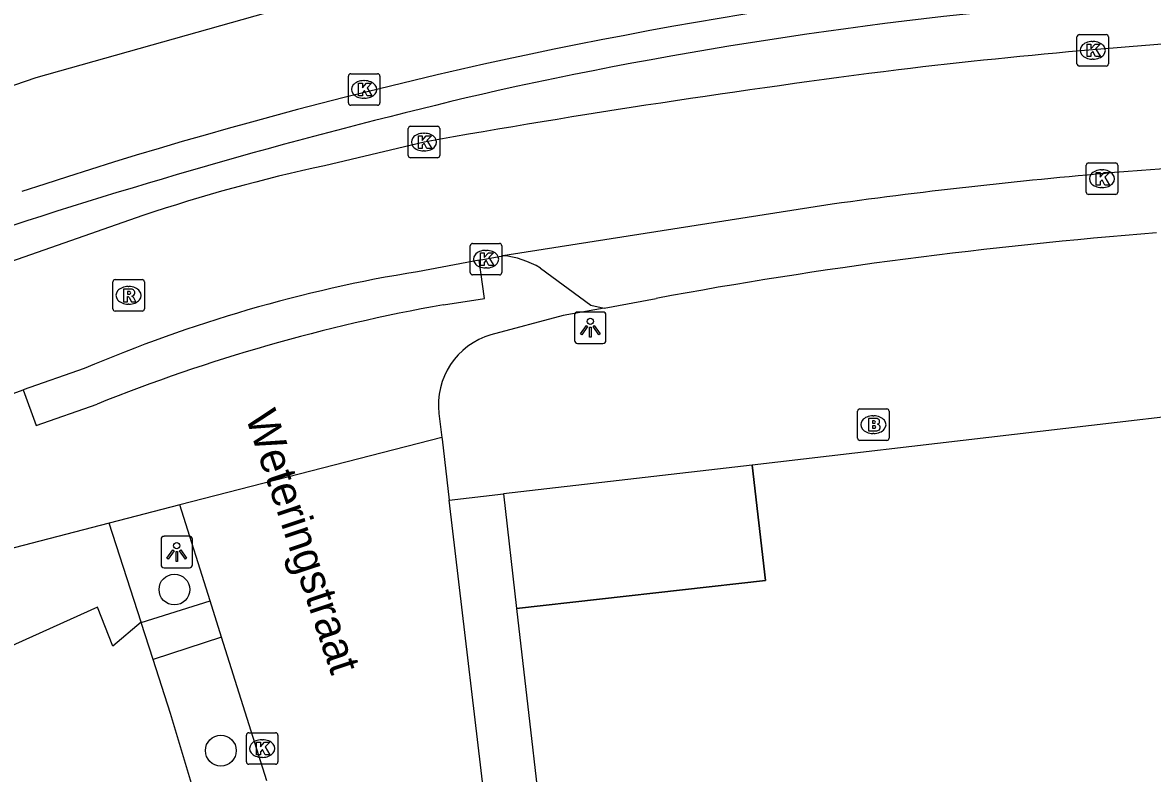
# Model space of a CAD drawing. Extents: x 160379 to 161131, y 383940 to 384849.
# Drawn here: x 160495.86 to 160531.75, y 384767.3 to 384791.14 of the extents above; entities that cross this region are included whole.
import ezdxf

# ---------------------------------------------------------------- set-up
doc = ezdxf.new("R2010")
doc.units = 0
for name, color, linetype in [('IMGEO_Berm_open', 7, 'Continuous'), ('IMGEO_Boom', 7, 'Continuous'), ('IMGEO_Brandkraan', 7, 'Continuous'), ('IMGEO_Erf', 7, 'Continuous'), ('IMGEO_Groenvoorziening', 7, 'Continuous'), ('IMGEO_Kolk', 7, 'Continuous'), ('IMGEO_Lichtpunt', 7, 'Continuous'), ('IMGEO_Openbare_ruimte_label', 7, 'Continuous'), ('IMGEO_Pand', 7, 'Continuous'), ('IMGEO_Pand_overbouw', 7, 'Continuous'), ('IMGEO_Rijbaan_lokaal_gesloten', 7, 'Continuous'), ('IMGEO_Rijbaan_lokaal_open', 7, 'Continuous'), ('IMGEO_Rijbaan_regionaal_gesloten', 7, 'Continuous'), ('IMGEO_Rioolput', 7, 'Continuous'), ('IMGEO_Voetpad_open', 7, 'Continuous')]:
    doc.layers.add(name, color=color, linetype=linetype)

msp = doc.modelspace()

# ---------------------------------------------------------------- linework, layer by layer
at = {"layer": 'IMGEO_Berm_open'}
for centre, radius, start, end in [((160540.4, 384655.419), 136.766, 94.06232, 102.44512), ((160552.578, 384609.298), 184.439, 103.05185, 108.01978)]:
    msp.add_arc(centre, radius, start, end, dxfattribs=at)
at = {"layer": 'IMGEO_Boom'}
for centre in [(160500.684, 384773.137), (160502.158, 384768.023)]:
    msp.add_circle(centre, 0.489, dxfattribs=at)
at = {"layer": 'IMGEO_Brandkraan'}
for p, q in [((160522.383, 384777.946), (160522.383, 384778.798)), ((160522.458, 384778.872), (160523.31, 384778.872)), ((160523.384, 384778.798), (160523.384, 384777.946)), ((160522.871, 384778.652), (160522.896, 384778.652)), ((160522.894, 384778.092), (160522.869, 384778.092)), ((160523.31, 384777.872), (160522.458, 384777.872))]:
    msp.add_line(p, q, dxfattribs=at)
for points in [[(160522.383, 384777.946), (160522.383, 384778.798)], [(160522.458, 384778.872), (160523.31, 384778.872)], [(160523.384, 384778.798), (160523.384, 384777.946)], [(160522.731, 384778.572), (160522.731, 384778.172), (160522.944, 384778.172)], [(160522.962, 384778.572), (160522.731, 384778.572)], [(160522.91, 384778.491), (160522.856, 384778.491), (160522.856, 384778.415)], [(160522.856, 384778.415), (160522.909, 384778.415)], [(160522.918, 384778.339), (160522.856, 384778.339), (160522.856, 384778.258)], [(160522.856, 384778.258), (160522.918, 384778.258)], [(160523.31, 384777.872), (160522.458, 384777.872)]]:
    msp.add_lwpolyline(points, dxfattribs=at)
for centre, radius, start, end in [((160522.46, 384778.796), 0.0765, 91.552, 178.448), ((160522.46, 384778.796), 0.0765, 91.552, 178.448), ((160523.308, 384778.796), 0.0765, 1.552, 88.448), ((160523.308, 384778.796), 0.0765, 1.552, 88.448), ((160522.911, 384778.453), 0.0379, 267.8285, 90.9355), ((160522.966, 384778.427), 0.145, 59.4692, 91.5367), ((160522.991, 384778.474), 0.0922, 285.5137, 58.1501), ((160522.996, 384778.282), 0.105, 301.3115, 78.989), ((160522.919, 384778.298), 0.0404, 269.8759, 90.5077), ((160522.95, 384778.423), 0.251, 268.6676, 293.5347), ((160522.46, 384777.948), 0.0765, 181.552, 268.448), ((160522.46, 384777.948), 0.0765, 181.552, 268.448), ((160523.308, 384777.948), 0.0765, 271.552, 358.448), ((160523.308, 384777.948), 0.0765, 271.552, 358.448)]:
    msp.add_arc(centre, radius, start, end, dxfattribs=at)
for centre, major_axis, ratio, start_param, end_param in [((160522.87, 384778.372), (-0.387, 0.002), 0.722429, 4.712389, 7.853982), ((160522.895, 384778.372), (-0.39, 0.002), 0.717154, 1.570796, 4.712389)]:
    msp.add_ellipse(centre, major_axis=major_axis, ratio=ratio, start_param=start_param, end_param=end_param, dxfattribs=at)
at = {"layer": 'IMGEO_Erf'}
msp.add_lwpolyline([(160511.137, 384776.177), (160511.548, 384772.535)], dxfattribs=at)
at = {"layer": 'IMGEO_Groenvoorziening'}
for points in [[(160499.624, 384772.098), (160498.609, 384775.248)], [(160499.624, 384772.098), (160498.728, 384771.341), (160498.239, 384772.575), (160493.228, 384770.32), (160492.742, 384773.711)], [(160499.625, 384772.096), (160499.624, 384772.098)], [(160501.414, 384766.345), (160500.558, 384769.199), (160500.005, 384770.914)]]:
    msp.add_lwpolyline(points, dxfattribs=at)
at = {"layer": 'IMGEO_Kolk'}
for p, q in [((160529.35, 384789.831), (160529.35, 384790.683)), ((160529.425, 384790.757), (160530.277, 384790.757)), ((160530.351, 384790.683), (160530.351, 384789.831)), ((160529.838, 384790.537), (160529.863, 384790.537)), ((160529.861, 384789.977), (160529.836, 384789.977)), ((160506.284, 384789.515), (160507.136, 384789.515)), ((160530.277, 384789.757), (160529.425, 384789.757)), ((160506.209, 384788.589), (160506.209, 384789.441)), ((160506.697, 384789.295), (160506.722, 384789.295)), ((160507.21, 384789.441), (160507.21, 384788.589)), ((160507.136, 384788.515), (160506.284, 384788.515)), ((160506.72, 384788.735), (160506.695, 384788.735)), ((160508.11, 384786.918), (160508.11, 384787.77)), ((160508.185, 384787.844), (160509.037, 384787.844)), ((160509.111, 384787.77), (160509.111, 384786.918)), ((160508.598, 384787.624), (160508.623, 384787.624)), ((160508.621, 384787.064), (160508.596, 384787.064)), ((160509.037, 384786.844), (160508.185, 384786.844)), ((160529.644, 384785.755), (160529.644, 384786.607)), ((160529.719, 384786.681), (160530.571, 384786.681)), ((160530.645, 384786.607), (160530.645, 384785.755)), ((160530.132, 384786.461), (160530.157, 384786.461)), ((160530.155, 384785.901), (160530.13, 384785.901)), ((160530.571, 384785.681), (160529.719, 384785.681)), ((160510.156, 384784.127), (160511.008, 384784.127)), ((160510.081, 384783.201), (160510.081, 384784.053)), ((160510.569, 384783.907), (160510.594, 384783.907)), ((160511.082, 384784.053), (160511.082, 384783.201)), ((160511.008, 384783.127), (160510.156, 384783.127)), ((160510.592, 384783.347), (160510.567, 384783.347)), ((160502.971, 384767.664), (160502.971, 384768.516)), ((160503.046, 384768.59), (160503.898, 384768.59)), ((160503.459, 384768.37), (160503.484, 384768.37)), ((160503.972, 384768.516), (160503.972, 384767.664)), ((160503.898, 384767.59), (160503.046, 384767.59)), ((160503.482, 384767.81), (160503.457, 384767.81))]:
    msp.add_line(p, q, dxfattribs=at)
for points in [[(160529.35, 384789.831), (160529.35, 384790.683)], [(160529.425, 384790.757), (160530.277, 384790.757)], [(160530.351, 384790.683), (160530.351, 384789.831)], [(160529.671, 384790.457), (160529.794, 384790.457), (160529.794, 384790.306), (160529.924, 384790.457), (160530.088, 384790.457), (160529.942, 384790.306), (160530.095, 384790.057), (160529.943, 384790.057), (160529.858, 384790.221), (160529.794, 384790.154), (160529.794, 384790.057), (160529.671, 384790.057), (160529.671, 384790.457)], [(160506.284, 384789.515), (160507.136, 384789.515)], [(160530.277, 384789.757), (160529.425, 384789.757)], [(160506.209, 384788.589), (160506.209, 384789.441)], [(160506.53, 384789.215), (160506.653, 384789.215), (160506.653, 384789.064), (160506.783, 384789.215), (160506.947, 384789.215), (160506.801, 384789.064), (160506.954, 384788.815), (160506.802, 384788.815), (160506.717, 384788.979), (160506.653, 384788.912), (160506.653, 384788.815), (160506.53, 384788.815), (160506.53, 384789.215)], [(160507.21, 384789.441), (160507.21, 384788.589)], [(160507.136, 384788.515), (160506.284, 384788.515)], [(160508.11, 384786.918), (160508.11, 384787.77)], [(160508.185, 384787.844), (160509.037, 384787.844)], [(160509.111, 384787.77), (160509.111, 384786.918)], [(160508.431, 384787.544), (160508.554, 384787.544), (160508.554, 384787.393), (160508.684, 384787.544), (160508.848, 384787.544), (160508.702, 384787.393), (160508.855, 384787.144), (160508.703, 384787.144), (160508.618, 384787.308), (160508.554, 384787.241), (160508.554, 384787.144), (160508.431, 384787.144), (160508.431, 384787.544)], [(160509.037, 384786.844), (160508.185, 384786.844)], [(160529.644, 384785.755), (160529.644, 384786.607)], [(160529.719, 384786.681), (160530.571, 384786.681)], [(160530.645, 384786.607), (160530.645, 384785.755)], [(160529.965, 384786.381), (160530.088, 384786.381), (160530.088, 384786.23), (160530.218, 384786.381), (160530.382, 384786.381), (160530.236, 384786.23), (160530.389, 384785.981), (160530.237, 384785.981), (160530.152, 384786.145), (160530.088, 384786.078), (160530.088, 384785.981), (160529.965, 384785.981), (160529.965, 384786.381)], [(160530.571, 384785.681), (160529.719, 384785.681)], [(160510.156, 384784.127), (160511.008, 384784.127)], [(160510.081, 384783.201), (160510.081, 384784.053)], [(160510.402, 384783.827), (160510.525, 384783.827), (160510.525, 384783.676), (160510.655, 384783.827), (160510.819, 384783.827), (160510.673, 384783.676), (160510.826, 384783.427), (160510.674, 384783.427), (160510.589, 384783.591), (160510.525, 384783.524), (160510.525, 384783.427), (160510.402, 384783.427), (160510.402, 384783.827)], [(160511.082, 384784.053), (160511.082, 384783.201)], [(160511.008, 384783.127), (160510.156, 384783.127)], [(160502.971, 384767.664), (160502.971, 384768.516)], [(160503.046, 384768.59), (160503.898, 384768.59)], [(160503.972, 384768.516), (160503.972, 384767.664)], [(160503.292, 384768.29), (160503.415, 384768.29), (160503.415, 384768.139), (160503.545, 384768.29), (160503.709, 384768.29), (160503.563, 384768.139), (160503.716, 384767.89), (160503.564, 384767.89), (160503.479, 384768.054), (160503.415, 384767.987), (160503.415, 384767.89), (160503.292, 384767.89), (160503.292, 384768.29)], [(160503.898, 384767.59), (160503.046, 384767.59)]]:
    msp.add_lwpolyline(points, dxfattribs=at)
for centre, start, end in [((160529.427, 384790.681), 91.552, 178.448), ((160529.427, 384790.681), 91.552, 178.448), ((160530.275, 384790.681), 1.552, 88.448), ((160530.275, 384790.681), 1.552, 88.448), ((160506.286, 384789.439), 91.552, 178.448), ((160506.286, 384789.439), 91.552, 178.448), ((160507.134, 384789.439), 1.552, 88.448), ((160507.134, 384789.439), 1.552, 88.448), ((160529.427, 384789.833), 181.552, 268.448), ((160529.427, 384789.833), 181.552, 268.448), ((160530.275, 384789.833), 271.552, 358.448), ((160530.275, 384789.833), 271.552, 358.448), ((160506.286, 384788.591), 181.552, 268.448), ((160506.286, 384788.591), 181.552, 268.448), ((160507.134, 384788.591), 271.552, 358.448), ((160507.134, 384788.591), 271.552, 358.448), ((160508.187, 384787.768), 91.552, 178.448), ((160508.187, 384787.768), 91.552, 178.448), ((160509.035, 384787.768), 1.552, 88.448), ((160509.035, 384787.768), 1.552, 88.448), ((160508.187, 384786.92), 181.552, 268.448), ((160508.187, 384786.92), 181.552, 268.448), ((160509.035, 384786.92), 271.552, 358.448), ((160509.035, 384786.92), 271.552, 358.448), ((160529.721, 384786.605), 91.552, 178.448), ((160529.721, 384786.605), 91.552, 178.448), ((160530.569, 384786.605), 1.552, 88.448), ((160530.569, 384786.605), 1.552, 88.448), ((160529.721, 384785.757), 181.552, 268.448), ((160529.721, 384785.757), 181.552, 268.448), ((160530.569, 384785.757), 271.552, 358.448), ((160530.569, 384785.757), 271.552, 358.448), ((160510.158, 384784.051), 91.552, 178.448), ((160510.158, 384784.051), 91.552, 178.448), ((160511.006, 384784.051), 1.552, 88.448), ((160511.006, 384784.051), 1.552, 88.448), ((160510.158, 384783.203), 181.552, 268.448), ((160510.158, 384783.203), 181.552, 268.448), ((160511.006, 384783.203), 271.552, 358.448), ((160511.006, 384783.203), 271.552, 358.448), ((160503.048, 384768.514), 91.552, 178.448), ((160503.048, 384768.514), 91.552, 178.448), ((160503.896, 384768.514), 1.552, 88.448), ((160503.896, 384768.514), 1.552, 88.448), ((160503.048, 384767.666), 181.552, 268.448), ((160503.048, 384767.666), 181.552, 268.448), ((160503.896, 384767.666), 271.552, 358.448), ((160503.896, 384767.666), 271.552, 358.448)]:
    msp.add_arc(centre, 0.0765, start, end, dxfattribs=at)
for centre, major_axis, ratio, start_param, end_param in [((160529.837, 384790.257), (-0.387, 0.002), 0.722429, 4.712389, 7.853982), ((160529.862, 384790.257), (-0.39, 0.002), 0.717154, 1.570796, 4.712389), ((160506.696, 384789.015), (-0.387, 0.002), 0.722429, 4.712389, 7.853982), ((160506.721, 384789.015), (-0.39, 0.002), 0.717154, 1.570796, 4.712389), ((160508.597, 384787.344), (-0.387, 0.002), 0.722429, 4.712389, 7.853982), ((160508.622, 384787.344), (-0.39, 0.002), 0.717154, 1.570796, 4.712389), ((160530.131, 384786.181), (-0.387, 0.002), 0.722429, 4.712389, 7.853982), ((160530.156, 384786.181), (-0.39, 0.002), 0.717154, 1.570796, 4.712389), ((160510.568, 384783.627), (-0.387, 0.002), 0.722429, 4.712389, 7.853982), ((160510.593, 384783.627), (-0.39, 0.002), 0.717154, 1.570796, 4.712389), ((160503.458, 384768.09), (-0.387, 0.002), 0.722429, 4.712389, 7.853982), ((160503.483, 384768.09), (-0.39, 0.002), 0.717154, 1.570796, 4.712389)]:
    msp.add_ellipse(centre, major_axis=major_axis, ratio=ratio, start_param=start_param, end_param=end_param, dxfattribs=at)
at = {"layer": 'IMGEO_Lichtpunt'}
for p, q in [((160514.296, 384781.949), (160513.488, 384781.949)), ((160514.296, 384781.949), (160513.488, 384781.949)), ((160513.394, 384781.854), (160513.394, 384781.047)), ((160513.394, 384781.854), (160513.394, 384781.047)), ((160514.39, 384781.047), (160514.39, 384781.854)), ((160514.39, 384781.047), (160514.39, 384781.854)), ((160513.488, 384780.953), (160514.296, 384780.953)), ((160513.488, 384780.953), (160514.296, 384780.953)), ((160501.161, 384774.827), (160500.353, 384774.827)), ((160501.161, 384774.827), (160500.353, 384774.827)), ((160500.259, 384774.732), (160500.259, 384773.925)), ((160500.259, 384774.732), (160500.259, 384773.925)), ((160501.255, 384773.925), (160501.255, 384774.732)), ((160501.255, 384773.925), (160501.255, 384774.732)), ((160500.353, 384773.831), (160501.161, 384773.831)), ((160500.353, 384773.831), (160501.161, 384773.831))]:
    msp.add_line(p, q, dxfattribs=at)
for points in [[(160513.768, 384781.518), (160513.807, 384781.49), (160513.619, 384781.228), (160513.581, 384781.255), (160513.768, 384781.518)], [(160513.87, 384781.47), (160513.917, 384781.47), (160513.917, 384781.148), (160513.87, 384781.148), (160513.87, 384781.47)], [(160513.98, 384781.49), (160514.018, 384781.517), (160514.205, 384781.255), (160514.166, 384781.227), (160513.98, 384781.49)], [(160500.633, 384774.396), (160500.672, 384774.368), (160500.484, 384774.106), (160500.446, 384774.133), (160500.633, 384774.396)], [(160500.735, 384774.348), (160500.782, 384774.348), (160500.782, 384774.026), (160500.735, 384774.026), (160500.735, 384774.348)], [(160500.845, 384774.368), (160500.883, 384774.395), (160501.07, 384774.133), (160501.031, 384774.105), (160500.845, 384774.368)]]:
    msp.add_lwpolyline(points, dxfattribs=at)
for centre in [(160513.893, 384781.652), (160500.758, 384774.53)]:
    msp.add_circle(centre, 0.0994, dxfattribs=at)
for centre, start, end in [((160513.488, 384781.854), 90, 180), ((160513.488, 384781.854), 90, 180), ((160514.296, 384781.854), 0, 90), ((160514.296, 384781.854), 0, 90), ((160513.488, 384781.047), 180, 270), ((160513.488, 384781.047), 180, 270), ((160514.296, 384781.047), 270, 0), ((160514.296, 384781.047), 270, 360), ((160500.353, 384774.732), 90, 180), ((160500.353, 384774.732), 90, 180), ((160501.161, 384774.732), 0, 90), ((160501.161, 384774.732), 0, 90), ((160500.353, 384773.925), 180, 270), ((160500.353, 384773.925), 180, 270), ((160501.161, 384773.925), 270, 0), ((160501.161, 384773.925), 270, 360)]:
    msp.add_arc(centre, 0.0946, start, end, dxfattribs=at)
at = {"layer": 'IMGEO_Pand'}
for points in [[(160556.656, 384779.328), (160552.611, 384778.89), (160552.366, 384780.978), (160519.03, 384777.089)], [(160519.03, 384777.089), (160519.453, 384773.426), (160511.548, 384772.535)], [(160511.548, 384772.535), (160512.616, 384763.268), (160512.757, 384763.284), (160520.512, 384764.195), (160520.938, 384760.56), (160554.293, 384764.476), (160554.31, 384764.607), (160557.652, 384764.913), (160559.736, 384747.162), (160564.727, 384747.719), (160564.978, 384745.652)]]:
    msp.add_lwpolyline(points, dxfattribs=at)
at = {"layer": 'IMGEO_Pand_overbouw'}
msp.add_lwpolyline([(160511.548, 384772.535), (160519.453, 384773.426), (160519.03, 384777.089), (160511.137, 384776.177)], close=True, dxfattribs=at)
at = {"layer": 'IMGEO_Rijbaan_lokaal_gesloten'}
for points in [[(160508.611, 384787.344), (160505.454, 384786.593)], [(160521.58, 384785.372), (160511.11, 384783.735)], [(160499.676, 384785.009), (160494.018, 384783.035), (160453.622, 384768.421)], [(160510.364, 384783.592), (160511.11, 384783.735)], [(160510.364, 384783.592), (160508.403, 384783.229)], [(160497.822, 384780.155), (160495.881, 384779.476)], [(160493.066, 384778.453), (160495.881, 384779.476)]]:
    msp.add_lwpolyline(points, dxfattribs=at)
for centre, radius, start, end in [((160546.573, 384597.82), 193.179, 93.12432, 96.80556), ((160562.557, 384483.605), 308.492, 97.23956, 100.07102), ((160548.201, 384570.268), 216.826, 89.79694, 94.59321), ((160516.452, 384735.143), 52.612, 102.0666, 108.5947), ((160545.195, 384614.416), 172.58, 94.77223, 97.86467), ((160515.75, 384738.193), 45.632, 99.2653, 113.1341)]:
    msp.add_arc(centre, radius, start, end, dxfattribs=at)
at = {"layer": 'IMGEO_Rijbaan_lokaal_open'}
for points in [[(160509.179, 384777.968), (160500.857, 384775.828)], [(160509.179, 384777.968), (160509.186, 384777.909), (160509.415, 384775.978)], [(160512.061, 384753.627), (160509.415, 384775.978)], [(160501.818, 384772.777), (160500.857, 384775.828)], [(160502.182, 384771.623), (160501.818, 384772.777)], [(160503.617, 384767.067), (160502.182, 384771.623)]]:
    msp.add_lwpolyline(points, dxfattribs=at)
at = {"layer": 'IMGEO_Rijbaan_regionaal_gesloten'}
msp.add_lwpolyline([(160407.774, 384758.961), (160496.29, 384789.397), (160509.787, 384793.209), (160516.634, 384794.476), (160522.145, 384795.098), (160533.464, 384796.44), (160578.535, 384797.637), (160591.993, 384798.377), (160620.019, 384800.647), (160623.941, 384800.965), (160636.271, 384802.448), (160652.633, 384805.11), (160663.941, 384807.107), (160687.886, 384811.633), (160723.538, 384818.688), (160757.394, 384825.337), (160773.567, 384827.732), (160796.581, 384831.06), (160808.154, 384832.524), (160820.659, 384834.653), (160832.812, 384837.187)], dxfattribs=at)
msp.add_arc((160543.069, 384642.833), 150.542, 99.01267, 108.28307, dxfattribs=at)
at = {"layer": 'IMGEO_Rioolput'}
for p, q in [((160498.728, 384782.051), (160498.728, 384782.903)), ((160498.803, 384782.977), (160499.655, 384782.977)), ((160499.216, 384782.757), (160499.241, 384782.757)), ((160499.729, 384782.903), (160499.729, 384782.051)), ((160499.655, 384781.977), (160498.803, 384781.977)), ((160499.239, 384782.197), (160499.214, 384782.197))]:
    msp.add_line(p, q, dxfattribs=at)
for points in [[(160498.728, 384782.051), (160498.728, 384782.903)], [(160498.803, 384782.977), (160499.655, 384782.977)], [(160499.317, 384782.675), (160499.065, 384782.677), (160499.065, 384782.277)], [(160499.729, 384782.903), (160499.729, 384782.051)], [(160499.065, 384782.277), (160499.189, 384782.277), (160499.189, 384782.439), (160499.2, 384782.439)], [(160499.243, 384782.596), (160499.189, 384782.596), (160499.189, 384782.515)], [(160499.189, 384782.515), (160499.241, 384782.515)], [(160499.247, 384782.41), (160499.318, 384782.277), (160499.458, 384782.277), (160499.393, 384782.403)], [(160499.655, 384781.977), (160498.803, 384781.977)]]:
    msp.add_lwpolyline(points, dxfattribs=at)
for centre, radius, start, end in [((160498.805, 384782.901), 0.0765, 91.552, 178.448), ((160498.805, 384782.901), 0.0765, 91.552, 178.448), ((160499.316, 384782.565), 0.109, 350.3612, 89.416), ((160499.653, 384782.901), 0.0765, 1.552, 88.448), ((160499.653, 384782.901), 0.0765, 1.552, 88.448), ((160499.199, 384782.386), 0.0533, 26.0293, 88.6989), ((160499.225, 384782.704), 0.19, 274.7715, 282.9687), ((160499.249, 384782.5), 0.0964, 77.0061, 93.1865), ((160499.263, 384782.557), 0.0378, 276.6634, 79.6772), ((160499.314, 384782.565), 0.112, 277.5842, 350.9817), ((160499.298, 384782.35), 0.108, 29.5134, 73.7905), ((160498.805, 384782.053), 0.0765, 181.552, 268.448), ((160498.805, 384782.053), 0.0765, 181.552, 268.448), ((160499.653, 384782.053), 0.0765, 271.552, 358.448), ((160499.653, 384782.053), 0.0765, 271.552, 358.448)]:
    msp.add_arc(centre, radius, start, end, dxfattribs=at)
for centre, major_axis, ratio, start_param, end_param in [((160499.215, 384782.477), (-0.387, 0.002), 0.722429, 4.712389, 7.853982), ((160499.24, 384782.477), (-0.39, 0.002), 0.717154, 1.570796, 4.712389)]:
    msp.add_ellipse(centre, major_axis=major_axis, ratio=ratio, start_param=start_param, end_param=end_param, dxfattribs=at)
at = {"layer": 'IMGEO_Voetpad_open'}
for points in [[(160509.23, 384782.178), (160510.535, 384782.383), (160510.364, 384783.592)], [(160512.309, 384783.342), (160513.912, 384782.165), (160514.331, 384782.075)], [(160514.331, 384782.075), (160515.983, 384782.383)], [(160514.331, 384782.075), (160513.029, 384781.843), (160510.737, 384781.227)], [(160495.881, 384779.476), (160496.288, 384778.343), (160498.228, 384779.025)], [(160509.085, 384778.724), (160509.179, 384777.968)], [(160519.03, 384777.089), (160511.137, 384776.177)], [(160509.415, 384775.978), (160511.137, 384776.177)], [(160500.857, 384775.828), (160498.609, 384775.248)], [(160498.609, 384775.248), (160492.852, 384773.757), (160492.742, 384773.711)], [(160499.625, 384772.096), (160501.818, 384772.777)], [(160500.005, 384770.914), (160499.625, 384772.096)], [(160502.182, 384771.623), (160500.005, 384770.914)]]:
    msp.add_lwpolyline(points, dxfattribs=at)
for centre, radius, start, end in [((160543.768, 384631.461), 153.458, 94.44372, 100.43142), ((160510.897, 384781.061), 2.683, 58.2506, 85.4539), ((160519.044, 384727.161), 55.886, 100.1144, 111.8686), ((160511.389, 384779), 2.32, 106.3093, 186.8404)]:
    msp.add_arc(centre, radius, start, end, dxfattribs=at)

# ---------------------------------------------------------------- texts
at = {"layer": 'IMGEO_Openbare_ruimte_label'}
msp.add_text('Weteringstraat', height=1, rotation=288.4168, dxfattribs=at).set_placement((160502.929, 384778.638))

doc.saveas('drawing.dxf')
